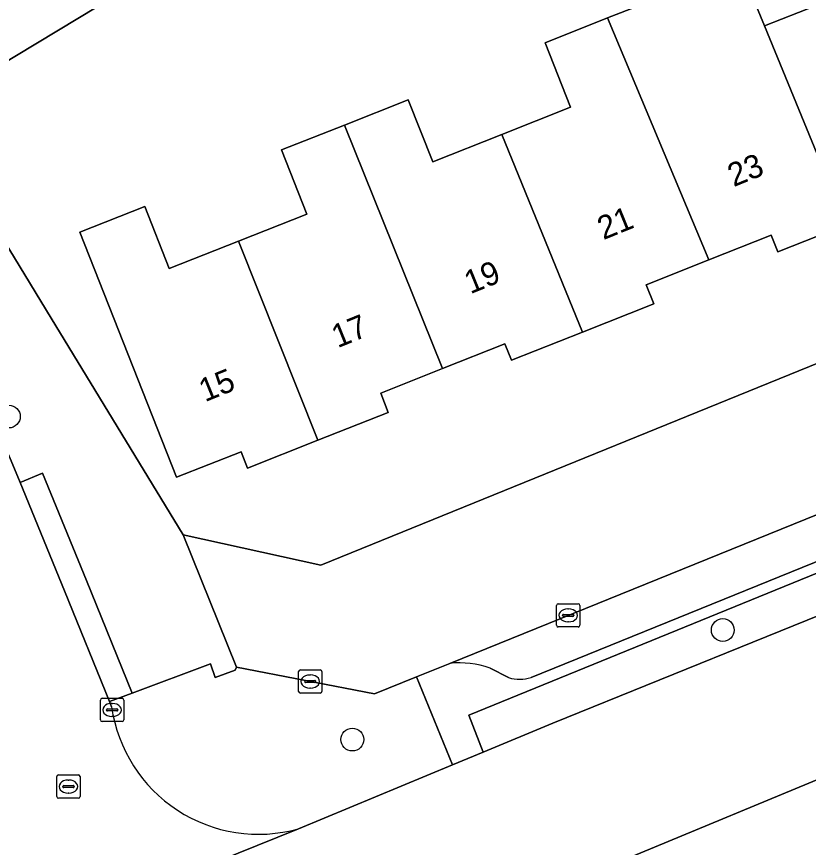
# Model space of a CAD drawing. Extents: x 157767 to 159172, y 387839 to 389425.
# Drawn here: x 158395.71 to 158429.69, y 388340.37 to 388376.01 of the extents above; entities that cross this region are included whole.
import ezdxf

# ---------------------------------------------------------------- set-up
doc = ezdxf.new("R2010")
doc.units = 0
for name, color, linetype in [('IMGEO_Berm_groen', 7, 'Continuous'), ('IMGEO_Boom', 7, 'Continuous'), ('IMGEO_Erf', 7, 'Continuous'), ('IMGEO_Kolk', 7, 'Continuous'), ('IMGEO_Muur', 7, 'Continuous'), ('IMGEO_Pand', 7, 'Continuous'), ('IMGEO_Pand_nummerreeks', 7, 'Continuous'), ('IMGEO_Parkeervlak_open', 7, 'Continuous'), ('IMGEO_Rijbaan_lokaal_gesloten', 7, 'Continuous'), ('IMGEO_Rijbaan_lokaal_open', 7, 'Continuous'), ('IMGEO_Rioolput', 7, 'Continuous'), ('IMGEO_Verkeerseiland_groen', 7, 'Continuous'), ('IMGEO_Voetpad_open', 7, 'Continuous')]:
    doc.layers.add(name, color=color, linetype=linetype)

msp = doc.modelspace()

# ---------------------------------------------------------------- linework, layer by layer
at = {"layer": 'IMGEO_Berm_groen'}
msp.add_lwpolyline([(158477.002, 388371.678), (158477.112, 388371.322), (158415.119, 388346.037), (158415.725, 388344.449), (158418.728, 388345.693), (158432.496, 388351.279), (158444.263, 388356.063), (158465.217, 388364.649)], dxfattribs=at)
msp.add_lwpolyline([(158466.255, 388352.562), (158475.472, 388356.374), (158485.47, 388360.404), (158491.415, 388362.877), (158489.546, 388367.457), (158471.733, 388360.192), (158454.421, 388353.136), (158441.402, 388347.856), (158432.057, 388344.094), (158420.74, 388339.401), (158418.831, 388338.632), (158420.682, 388334.025), (158428.44, 388337.139), (158440.487, 388342.121), (158452.095, 388346.805)], close=True, dxfattribs=at)
at = {"layer": 'IMGEO_Boom'}
for centre in [(158395.373, 388358.851), (158426.017, 388349.691), (158410.115, 388344.993)]:
    msp.add_circle(centre, 0.489, dxfattribs=at)
at = {"layer": 'IMGEO_Erf'}
for points in [[(158432.678, 388395.708), (158427.493, 388392.57), (158422.245, 388389.394), (158421.795, 388390.136), (158416.539, 388386.955), (158411.305, 388383.788), (158406.131, 388380.657), (158400.964, 388377.53), (158395.699, 388374.344), (158391.767, 388371.964), (158397.192, 388363.065), (158402.856, 388353.776), (158408.763, 388352.474), (158459.441, 388373.066)], [(158426.745, 388378.193), (158427.804, 388375.616), (158430.725, 388376.771)], [(158431.31, 388367.081), (158428.376, 388365.921), (158428.096, 388366.629), (158425.413, 388365.568), (158422.728, 388364.506), (158423.055, 388363.68), (158419.991, 388362.468), (158416.944, 388361.263), (158416.666, 388361.967), (158413.989, 388360.908), (158411.332, 388359.857), (158411.66, 388359.028), (158408.638, 388357.833), (158405.62, 388356.64), (158405.343, 388357.341), (158402.574, 388356.246), (158398.415, 388366.762), (158401.205, 388367.866), (158402.261, 388365.196), (158405.233, 388366.372), (158408.164, 388367.531), (158407.073, 388370.289), (158409.776, 388371.358), (158412.518, 388372.443), (158413.571, 388369.78), (158416.535, 388370.952), (158419.484, 388372.119), (158418.389, 388374.888), (158421.073, 388375.949), (158423.811, 388377.032)]]:
    msp.add_lwpolyline(points, dxfattribs=at)
at = {"layer": 'IMGEO_Kolk'}
for p, q in [((158418.882, 388349.896), (158418.882, 388350.748)), ((158418.957, 388350.822), (158419.809, 388350.822)), ((158419.37, 388350.602), (158419.395, 388350.602)), ((158419.883, 388350.748), (158419.883, 388349.896)), ((158419.141, 388350.316), (158419.141, 388350.328)), ((158419.579, 388350.279), (158419.181, 388350.279)), ((158419.184, 388350.365), (158419.582, 388350.365)), ((158419.625, 388350.328), (158419.625, 388350.316)), ((158419.809, 388349.822), (158418.957, 388349.822)), ((158419.393, 388350.042), (158419.368, 388350.042)), ((158407.809, 388347.057), (158407.809, 388347.909)), ((158407.884, 388347.983), (158408.736, 388347.983)), ((158408.297, 388347.763), (158408.322, 388347.763)), ((158408.81, 388347.909), (158408.81, 388347.057)), ((158408.068, 388347.477), (158408.068, 388347.489)), ((158408.506, 388347.44), (158408.108, 388347.44)), ((158408.111, 388347.526), (158408.509, 388347.526)), ((158408.552, 388347.489), (158408.552, 388347.477)), ((158408.736, 388346.983), (158407.884, 388346.983)), ((158408.32, 388347.203), (158408.295, 388347.203)), ((158399.305, 388345.837), (158399.305, 388346.689)), ((158399.38, 388346.763), (158400.232, 388346.763)), ((158400.306, 388346.689), (158400.306, 388345.837)), ((158399.564, 388346.257), (158399.564, 388346.269)), ((158399.607, 388346.306), (158400.005, 388346.306)), ((158399.793, 388346.543), (158399.818, 388346.543)), ((158400.048, 388346.269), (158400.048, 388346.257)), ((158400.002, 388346.22), (158399.604, 388346.22)), ((158399.816, 388345.983), (158399.791, 388345.983)), ((158400.232, 388345.763), (158399.38, 388345.763))]:
    msp.add_line(p, q, dxfattribs=at)
for points in [[(158418.882, 388349.896), (158418.882, 388350.748)], [(158418.957, 388350.822), (158419.809, 388350.822)], [(158419.883, 388350.748), (158419.883, 388349.896)], [(158419.809, 388349.822), (158418.957, 388349.822)], [(158407.809, 388347.057), (158407.809, 388347.909)], [(158407.884, 388347.983), (158408.736, 388347.983)], [(158408.81, 388347.909), (158408.81, 388347.057)], [(158408.736, 388346.983), (158407.884, 388346.983)], [(158399.305, 388345.837), (158399.305, 388346.689)], [(158399.38, 388346.763), (158400.232, 388346.763)], [(158400.306, 388346.689), (158400.306, 388345.837)], [(158400.232, 388345.763), (158399.38, 388345.763)]]:
    msp.add_lwpolyline(points, dxfattribs=at)
for centre, radius, start, end in [((158418.959, 388350.746), 0.0765, 91.552, 178.448), ((158418.959, 388350.746), 0.0765, 91.552, 178.448), ((158419.807, 388350.746), 0.0765, 1.552, 88.448), ((158419.807, 388350.746), 0.0765, 1.552, 88.448), ((158419.181, 388350.325), 0.0403, 85.8775, 175.7526), ((158419.178, 388350.315), 0.0366, 178.938, 274.7102), ((158419.582, 388350.322), 0.043, 264.8664, 352.4533), ((158419.586, 388350.327), 0.0386, 1.7309, 96.639), ((158418.959, 388349.898), 0.0765, 181.552, 268.448), ((158418.959, 388349.898), 0.0765, 181.552, 268.448), ((158419.807, 388349.898), 0.0765, 271.552, 358.448), ((158419.807, 388349.898), 0.0765, 271.552, 358.448), ((158407.886, 388347.907), 0.0765, 91.552, 178.448), ((158407.886, 388347.907), 0.0765, 91.552, 178.448), ((158408.734, 388347.907), 0.0765, 1.552, 88.448), ((158408.734, 388347.907), 0.0765, 1.552, 88.448), ((158408.108, 388347.486), 0.0403, 85.8775, 175.7526), ((158408.105, 388347.476), 0.0366, 178.938, 274.7102), ((158408.509, 388347.483), 0.043, 264.8664, 352.4533), ((158408.513, 388347.488), 0.0386, 1.7309, 96.639), ((158407.886, 388347.059), 0.0765, 181.552, 268.448), ((158407.886, 388347.059), 0.0765, 181.552, 268.448), ((158408.734, 388347.059), 0.0765, 271.552, 358.448), ((158408.734, 388347.059), 0.0765, 271.552, 358.448), ((158399.382, 388346.687), 0.0765, 91.552, 178.448), ((158399.382, 388346.687), 0.0765, 91.552, 178.448), ((158400.23, 388346.687), 0.0765, 1.552, 88.448), ((158400.23, 388346.687), 0.0765, 1.552, 88.448), ((158399.604, 388346.266), 0.0403, 85.8775, 175.7526), ((158399.601, 388346.256), 0.0366, 178.938, 274.7102), ((158400.005, 388346.263), 0.043, 264.8664, 352.4533), ((158400.009, 388346.268), 0.0386, 1.7309, 96.639), ((158399.382, 388345.839), 0.0765, 181.552, 268.448), ((158399.382, 388345.839), 0.0765, 181.552, 268.448), ((158400.23, 388345.839), 0.0765, 271.552, 358.448), ((158400.23, 388345.839), 0.0765, 271.552, 358.448)]:
    msp.add_arc(centre, radius, start, end, dxfattribs=at)
for centre, major_axis, ratio, start_param, end_param in [((158419.369, 388350.322), (-0.387, 0.002), 0.722429, 4.712389, 7.853982), ((158419.394, 388350.322), (-0.39, 0.002), 0.717154, 1.570796, 4.712389), ((158408.296, 388347.483), (-0.387, 0.002), 0.722429, 4.712389, 7.853982), ((158408.321, 388347.483), (-0.39, 0.002), 0.717154, 1.570796, 4.712389), ((158399.792, 388346.263), (-0.387, 0.002), 0.722429, 4.712389, 7.853982), ((158399.817, 388346.263), (-0.39, 0.002), 0.717154, 1.570796, 4.712389)]:
    msp.add_ellipse(centre, major_axis=major_axis, ratio=ratio, start_param=start_param, end_param=end_param, dxfattribs=at)
at = {"layer": 'IMGEO_Muur'}
msp.add_lwpolyline([(158391.767, 388371.964), (158397.192, 388363.065)], dxfattribs=at)
at = {"layer": 'IMGEO_Pand'}
for points in [[(158400.964, 388377.53), (158398.079, 388382.297), (158392.814, 388379.111), (158388.866, 388376.722), (158391.767, 388371.964), (158395.699, 388374.344)], [(158436.633, 388370.102), (158432.36, 388380.569), (158429.647, 388379.496), (158430.725, 388376.771), (158427.804, 388375.616), (158431.31, 388367.081), (158434.247, 388368.243), (158433.934, 388369.035)], [(158427.804, 388375.616), (158426.745, 388378.193), (158423.811, 388377.032), (158421.073, 388375.949), (158425.413, 388365.568), (158428.096, 388366.629), (158428.376, 388365.921), (158431.31, 388367.081)], [(158416.535, 388370.952), (158419.991, 388362.468), (158423.055, 388363.68), (158422.728, 388364.506), (158425.413, 388365.568), (158421.073, 388375.949), (158418.389, 388374.888), (158419.484, 388372.119)], [(158416.535, 388370.952), (158413.571, 388369.78), (158412.518, 388372.443), (158409.776, 388371.358), (158413.989, 388360.908), (158416.666, 388361.967), (158416.944, 388361.263), (158419.991, 388362.468)], [(158413.989, 388360.908), (158409.776, 388371.358), (158407.073, 388370.289), (158408.164, 388367.531), (158405.233, 388366.372), (158408.638, 388357.833), (158411.66, 388359.028), (158411.332, 388359.857)], [(158405.233, 388366.372), (158402.261, 388365.196), (158401.205, 388367.866), (158398.415, 388366.762), (158402.574, 388356.246), (158405.343, 388357.341), (158405.62, 388356.64), (158408.638, 388357.833)]]:
    msp.add_lwpolyline(points, close=True, dxfattribs=at)
at = {"layer": 'IMGEO_Parkeervlak_open'}
for points in [[(158479.055, 388374.497), (158414.3, 388348.263)], [(158417.788, 388347.662), (158477.002, 388371.678)], [(158416.025, 388348.059), (158416.823, 388347.649)]]:
    msp.add_lwpolyline(points, dxfattribs=at)
for centre, radius, start, end in [((158414.705, 388344.294), 3.989, 70.6804, 95.8305), ((158417.284, 388349.248), 1.664, 253.915, 287.6286)]:
    msp.add_arc(centre, radius, start, end, dxfattribs=at)
at = {"layer": 'IMGEO_Rijbaan_lokaal_gesloten'}
for points in [[(158487.707, 388373.726), (158487.029, 388373.453), (158475.284, 388368.727), (158465.217, 388364.649), (158444.263, 388356.063), (158432.496, 388351.279), (158418.728, 388345.693), (158415.725, 388344.449), (158414.41, 388343.904), (158407.802, 388341.167), (158391.224, 388334.48), (158377.617, 388328.684)], [(158410.784, 388335.391), (158416.846, 388337.833), (158418.831, 388338.632), (158420.74, 388339.401), (158432.057, 388344.094), (158441.402, 388347.856), (158454.421, 388353.136), (158471.733, 388360.192), (158489.546, 388367.457), (158493.154, 388368.958), (158494.071, 388369.33), (158496.348, 388370.236)]]:
    msp.add_lwpolyline(points, dxfattribs=at)
at = {"layer": 'IMGEO_Rijbaan_lokaal_open'}
for points in [[(158478.274, 388379.09), (158460.28, 388371.924), (158459.441, 388373.066), (158408.763, 388352.474), (158402.856, 388353.776), (158405.142, 388348.092), (158411.069, 388346.954), (158412.866, 388347.682), (158414.3, 388348.263), (158479.055, 388374.497)], [(158399.785, 388346.392), (158399.69, 388346.626), (158397.758, 388351.368), (158395.86, 388356.026), (158395.55, 388356.786), (158394.783, 388358.534)], [(158391.224, 388334.48), (158407.802, 388341.167)]]:
    msp.add_lwpolyline(points, dxfattribs=at)
msp.add_arc((158406.084, 388347.293), 6.363, 188.143, 285.6692, dxfattribs=at)
at = {"layer": 'IMGEO_Rioolput'}
for p, q in [((158397.431, 388342.55), (158397.431, 388343.402)), ((158397.506, 388343.476), (158398.358, 388343.476)), ((158398.432, 388343.402), (158398.432, 388342.55)), ((158397.919, 388343.256), (158397.944, 388343.256)), ((158397.69, 388342.97), (158397.69, 388342.982)), ((158398.128, 388342.933), (158397.73, 388342.933)), ((158397.733, 388343.019), (158398.131, 388343.019)), ((158397.942, 388342.696), (158397.917, 388342.696)), ((158398.174, 388342.982), (158398.174, 388342.97)), ((158398.358, 388342.476), (158397.506, 388342.476))]:
    msp.add_line(p, q, dxfattribs=at)
for points in [[(158397.431, 388342.55), (158397.431, 388343.402)], [(158397.506, 388343.476), (158398.358, 388343.476)], [(158398.432, 388343.402), (158398.432, 388342.55)], [(158398.358, 388342.476), (158397.506, 388342.476)]]:
    msp.add_lwpolyline(points, dxfattribs=at)
for centre, radius, start, end in [((158397.508, 388343.4), 0.0765, 91.552, 178.448), ((158397.508, 388343.4), 0.0765, 91.552, 178.448), ((158398.356, 388343.4), 0.0765, 1.552, 88.448), ((158398.356, 388343.4), 0.0765, 1.552, 88.448), ((158397.73, 388342.979), 0.0403, 85.8775, 175.7526), ((158397.727, 388342.969), 0.0366, 178.938, 274.7102), ((158398.131, 388342.976), 0.043, 264.8664, 352.4533), ((158398.135, 388342.981), 0.0386, 1.7309, 96.639), ((158397.508, 388342.552), 0.0765, 181.552, 268.448), ((158397.508, 388342.552), 0.0765, 181.552, 268.448), ((158398.356, 388342.552), 0.0765, 271.552, 358.448), ((158398.356, 388342.552), 0.0765, 271.552, 358.448)]:
    msp.add_arc(centre, radius, start, end, dxfattribs=at)
for centre, major_axis, ratio, start_param, end_param in [((158397.918, 388342.976), (-0.387, 0.002), 0.722429, 4.712389, 7.853982), ((158397.943, 388342.976), (-0.39, 0.002), 0.717154, 1.570796, 4.712389)]:
    msp.add_ellipse(centre, major_axis=major_axis, ratio=ratio, start_param=start_param, end_param=end_param, dxfattribs=at)
at = {"layer": 'IMGEO_Verkeerseiland_groen'}
for points in [[(158412.866, 388347.682), (158411.069, 388346.954), (158405.142, 388348.092), (158405.09, 388347.966), (158404.235, 388347.661), (158404.027, 388348.235), (158400.666, 388346.988), (158399.69, 388346.626), (158399.785, 388346.392)], [(158407.802, 388341.167), (158414.41, 388343.904), (158412.866, 388347.682)]]:
    msp.add_lwpolyline(points, dxfattribs=at)
msp.add_arc((158406.084, 388347.293), 6.363, 188.143, 285.6692, dxfattribs=at)
at = {"layer": 'IMGEO_Voetpad_open'}
for points in [[(158394.783, 388358.534), (158395.55, 388356.786), (158395.86, 388356.026), (158396.823, 388356.419), (158398.7, 388351.813), (158400.666, 388346.988), (158404.027, 388348.235), (158404.235, 388347.661), (158405.09, 388347.966), (158405.142, 388348.092), (158402.856, 388353.776), (158397.192, 388363.065), (158391.767, 388371.964), (158388.866, 388376.722), (158385.73, 388381.865), (158382.856, 388386.58), (158374.439, 388400.385), (158371.074, 388405.904)], [(158414.3, 388348.263), (158412.866, 388347.682), (158414.41, 388343.904), (158415.725, 388344.449), (158415.119, 388346.037), (158477.112, 388371.322), (158477.002, 388371.678), (158417.788, 388347.662)], [(158416.823, 388347.649), (158416.025, 388348.059)]]:
    msp.add_lwpolyline(points, dxfattribs=at)
msp.add_lwpolyline([(158395.86, 388356.026), (158397.758, 388351.368), (158399.69, 388346.626), (158400.666, 388346.988), (158398.7, 388351.813), (158396.823, 388356.419)], close=True, dxfattribs=at)
for centre, radius, start, end in [((158414.705, 388344.294), 3.989, 70.6804, 95.8305), ((158417.284, 388349.248), 1.664, 253.915, 287.6286)]:
    msp.add_arc(centre, radius, start, end, dxfattribs=at)

# ---------------------------------------------------------------- texts
at = {"layer": 'IMGEO_Pand_nummerreeks'}
for s, rotation, p in [('23', 22.1276, (158426.48, 388368.688)), ('21', 22.1283, (158420.892, 388366.416)), ('19', 22.1283, (158415.178, 388364.093)), ('17', 22.1283, (158409.484, 388361.777)), ('15', 22.1283, (158403.79, 388359.462))]:
    msp.add_text(s, height=1, rotation=rotation, dxfattribs=at).set_placement(p)

doc.saveas('drawing.dxf')
